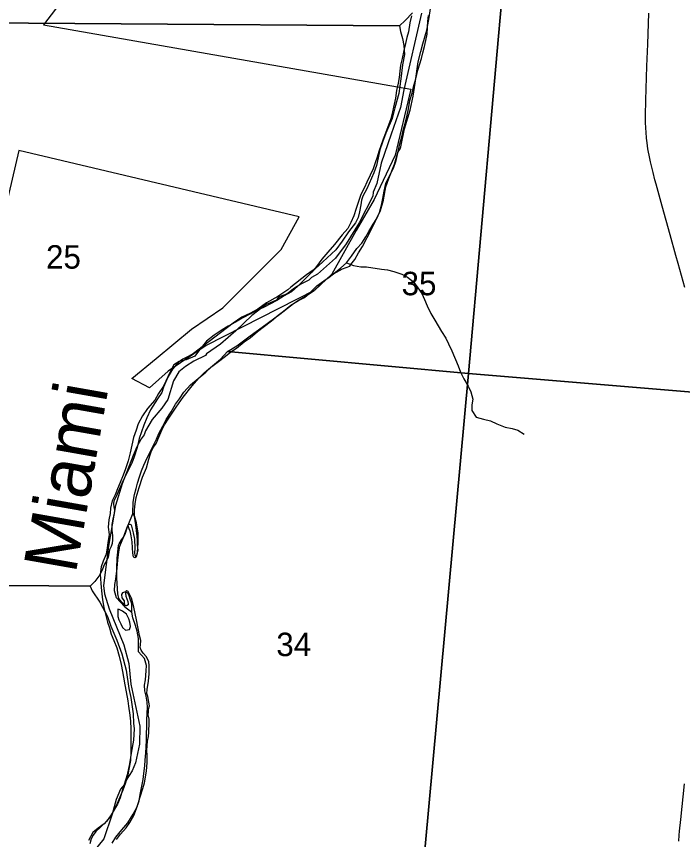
# Model space of a CAD drawing. Extents: x 0 to 680, y 0 to 440.
# Drawn here: x 530.72 to 551.69, y 198.09 to 223.99 of the extents above; entities that cross this region are included whole.
import ezdxf

# ---------------------------------------------------------------- set-up
doc = ezdxf.new("R2010")
doc.units = 0
for name, color, linetype in [('GM_X_Corporation', 7, 'Continuous'), ('GM_X_Major_River', 7, 'Continuous'), ('GM_X_Major_River_Text', 7, 'Continuous'), ('GM_X_Minor_River', 7, 'Continuous'), ('GM_X_Section', 7, 'Continuous'), ('GM_X_Section_Text', 7, 'Continuous'), ('GM_X_State_Route', 7, 'Continuous'), ('GM_X_Township', 7, 'Continuous')]:
    doc.layers.add(name, color=color, linetype=linetype)

msp = doc.modelspace()

# ---------------------------------------------------------------- linework, layer by layer
at = {"layer": 'GM_X_Corporation'}
msp.add_lwpolyline([(532.431, 224.858), (531.575, 223.718), (543.136, 221.703), (542.639, 219.621), (541.978, 218.223), (541.413, 217.257), (540.648, 215.876), (540.116, 215.38), (536.696, 213.638), (535.492, 212.826), (534.909, 212.301), (534.347, 212.596), (535.119, 213.222), (536.228, 214.153), (537.216, 214.819), (539.048, 216.651), (539.619, 217.682), (530.799, 219.768), (530.052, 216.615)], dxfattribs=at)
at = {"layer": 'GM_X_Major_River'}
for p, q in [((534.387, 208.365), (534.224, 207.972)), ((534.116, 205.421), (534.355, 205.251))]:
    msp.add_line(p, q, dxfattribs=at)
for points in [[(534.387, 208.365), (534.391, 208.706), (534.434, 208.947), (534.483, 209.134), (534.532, 209.308), (534.588, 209.508), (534.657, 209.688), (534.733, 209.874), (534.836, 210.101), (534.939, 210.301), (535.021, 210.474), (535.124, 210.687), (535.2, 210.867), (535.323, 211.1), (535.432, 211.306), (535.589, 211.552), (535.726, 211.785), (535.848, 211.957), (535.991, 212.163), (536.201, 212.395), (536.444, 212.6), (536.68, 212.798), (536.87, 212.97), (537.079, 213.128), (537.301, 213.3), (537.47, 213.431), (537.645, 213.55), (537.888, 213.748), (538.077, 213.873), (538.307, 214.078), (538.482, 214.216), (538.752, 214.407), (538.955, 214.586), (539.123, 214.718), (539.36, 214.909), (539.602, 215.047), (539.784, 215.145), (539.959, 215.29), (540.176, 215.509), (540.392, 215.667), (540.56, 215.785), (540.762, 215.944), (540.931, 216.082), (541.107, 216.241), (541.263, 216.446), (541.433, 216.685), (541.589, 216.858), (541.712, 217.05), (541.814, 217.223), (541.951, 217.456), (542.06, 217.635), (542.142, 217.815), (542.212, 218.055), (542.254, 218.256), (542.297, 218.489), (542.347, 218.73), (542.47, 218.996), (542.587, 219.209), (542.67, 219.456), (542.733, 219.743), (542.79, 219.983), (542.853, 220.197), (542.902, 220.437), (542.958, 220.624), (543.015, 220.884), (543.057, 221.078), (543.107, 221.338), (543.177, 221.578), (543.226, 221.819), (543.289, 222.025), (543.352, 222.292), (543.464, 222.666), (543.513, 222.839), (543.562, 223.039), (543.604, 223.233), (543.647, 223.433), (543.656, 223.654), (543.672, 223.828), (543.694, 224.015)], [(543.152, 224.008), (543.103, 223.781), (543.06, 223.507), (543.004, 223.327)], [(543.004, 223.327), (542.962, 223.14), (542.912, 222.913), (542.862, 222.659), (542.813, 222.453), (542.784, 222.265), (542.761, 222.065), (542.739, 221.891), (542.683, 221.658), (542.647, 221.417), (542.611, 221.23), (542.561, 220.99), (542.499, 220.77), (542.409, 220.51), (542.339, 220.316), (542.264, 220.123), (542.188, 219.917), (542.125, 219.737), (542.07, 219.563), (542.014, 219.383), (541.952, 219.19), (541.856, 218.99), (541.753, 218.777), (541.67, 218.604), (541.561, 218.384), (541.471, 218.131), (541.415, 217.944), (541.339, 217.718), (541.249, 217.504), (541.153, 217.318), (540.971, 217.113), (540.733, 216.808), (540.516, 216.576), (540.333, 216.35), (540.163, 216.118), (540.021, 215.946), (539.811, 215.734), (539.567, 215.496), (539.378, 215.324), (539.149, 215.193), (538.92, 215.055), (538.712, 214.943), (538.517, 214.845), (538.282, 214.741), (538.086, 214.636), (537.824, 214.492), (537.615, 214.374), (537.38, 214.243), (537.191, 214.131), (536.942, 213.96), (536.706, 213.775), (536.482, 213.497), (536.332, 213.298), (536.064, 213.18), (535.842, 213.136), (535.674, 213.031), (535.578, 212.845), (535.482, 212.651), (535.345, 212.358), (535.188, 212.126), (535.072, 211.92), (534.842, 211.655), (534.685, 211.422), (534.548, 211.176), (534.486, 210.969), (534.409, 210.736), (534.353, 210.502), (534.297, 210.255), (534.233, 210.008), (534.157, 209.754), (534.081, 209.561), (533.984, 209.321), (533.902, 209.128), (533.826, 208.934), (533.737, 208.748), (533.68, 208.514), (533.672, 208.347), (533.629, 208.153), (533.606, 207.919), (533.643, 207.691), (533.594, 207.443), (533.578, 207.269), (533.549, 207.076), (533.453, 206.849), (533.384, 206.676), (533.354, 206.442), (533.377, 206.147), (533.394, 205.919), (533.431, 205.637), (533.468, 205.389), (533.519, 205.18), (533.583, 204.932), (533.647, 204.75), (533.698, 204.555), (533.783, 204.36), (533.88, 204.124), (533.957, 203.862), (534.014, 203.6), (534.058, 203.379), (534.089, 203.204), (534.133, 202.956)], [(534.224, 207.972), (534.261, 207.877), (534.287, 207.803), (534.318, 207.649), (534.349, 207.454), (534.367, 207.273), (534.371, 207.106), (534.39, 206.992), (534.45, 206.971), (534.497, 206.997), (534.532, 207.117), (534.553, 207.197), (534.535, 207.358), (534.53, 207.492), (534.518, 207.64), (534.494, 207.814), (534.476, 207.989), (534.458, 208.13), (534.433, 208.264), (534.387, 208.365)], [(534.116, 205.421), (533.866, 205.692), (533.809, 205.914), (533.818, 206.115), (533.847, 206.282), (533.891, 206.629), (533.907, 206.877), (533.944, 207.144), (533.973, 207.318), (534.076, 207.572), (534.16, 207.805), (534.224, 207.972)], [(534.355, 205.251), (534.352, 205.512), (534.3, 205.653), (534.268, 205.761), (534.222, 205.842), (534.149, 205.883), (534.062, 205.85), (534.028, 205.804), (534.04, 205.697), (534.112, 205.602), (534.116, 205.421)], [(533.955, 205.329), (533.909, 205.336), (533.907, 205.203), (533.906, 205.115), (533.938, 205.008), (534.01, 204.88)], [(533.866, 198.09), (533.995, 198.263), (534.178, 198.462), (534.287, 198.634), (534.41, 198.854), (534.5, 199.067), (534.583, 199.307), (534.619, 199.508), (534.655, 199.722), (534.705, 199.982), (534.734, 200.176), (534.764, 200.417), (534.772, 200.591), (534.789, 200.818), (534.798, 201.006), (534.813, 201.206), (534.821, 201.849), (534.831, 202.064), (534.84, 202.244), (534.835, 202.412), (534.804, 202.606), (534.766, 202.774), (534.755, 202.949), (534.777, 203.116), (534.807, 203.397), (534.809, 203.571), (534.752, 203.786), (534.56, 204.002), (534.566, 204.418), (534.522, 204.653), (534.464, 204.828), (534.386, 205.063), (534.355, 205.251)], [(534.01, 204.88), (534.062, 204.759), (534.154, 204.684), (534.275, 204.696), (534.31, 204.796), (534.285, 204.93), (534.259, 205.038), (534.181, 205.186), (534.062, 205.274), (533.955, 205.329)], [(534.133, 202.956), (534.171, 202.741), (534.221, 202.459), (534.252, 202.292), (534.289, 202.01), (534.306, 201.815), (534.317, 201.574), (534.32, 201.326), (534.324, 201.098), (534.321, 200.844), (534.305, 200.583), (534.261, 200.302), (534.225, 200.129), (534.149, 199.882), (534.066, 199.648), (533.976, 199.422), (533.887, 199.222), (533.804, 199.049), (533.675, 198.809), (533.485, 198.584), (533.296, 198.452), (533.127, 198.314), (532.984, 198.061)]]:
    msp.add_lwpolyline(points, dxfattribs=at)
at = {"layer": 'GM_X_Minor_River'}
msp.add_lwpolyline([(541.107, 216.241), (541.333, 216.151), (541.56, 216.115), (541.734, 216.113), (542.214, 216.04), (542.394, 216.011), (542.601, 215.962), (542.847, 215.879), (543.026, 215.783), (543.218, 215.64), (543.356, 215.451), (543.475, 215.269), (543.559, 215.087), (543.644, 214.878), (543.761, 214.643), (543.885, 214.427), (543.997, 214.258), (544.102, 214.076), (544.239, 213.867), (544.324, 213.685), (544.428, 213.463), (544.623, 212.992), (544.701, 212.797), (544.805, 212.588), (544.943, 212.352), (545.021, 212.177), (545.085, 211.948), (545.049, 211.768), (545.054, 211.594), (545.191, 211.384), (545.418, 211.321), (545.644, 211.265), (545.837, 211.169), (546.103, 211.065), (546.323, 211.029), (546.503, 210.974), (546.702, 210.844)], dxfattribs=at)
at = {"layer": 'GM_X_Section'}
for points in [[(543.187, 224.1), (542.956, 223.864), (542.772, 223.688), (525.24, 223.822), (525.161, 237.4)], [(546.506, 230.219), (544.944, 212.754), (537.368, 213.443), (537.658, 213.625), (538.078, 213.937), (538.457, 214.217), (539.012, 214.621), (539.438, 214.953), (539.614, 215.076), (539.816, 215.186), (540.087, 215.368), (540.46, 215.708), (540.704, 215.89), (540.987, 216.052), (541.209, 216.135), (541.25, 216.181), (541.373, 216.345), (541.491, 216.55), (541.614, 216.748), (541.892, 217.297), (542.183, 217.878), (542.276, 218.204), (542.292, 218.33), (542.351, 218.63), (542.442, 218.888), (542.617, 219.339), (542.724, 219.704), (542.759, 219.763), (542.8, 219.823), (542.821, 219.882), (542.932, 220.447), (543.11, 221.038), (543.205, 221.477), (543.266, 221.89), (543.365, 222.555), (543.445, 222.887), (543.516, 223.126), (543.638, 223.558), (543.697, 223.891), (543.765, 224.303)], [(525.24, 223.822), (542.772, 223.688), (542.809, 223.513), (542.872, 223.292), (542.914, 223.071), (542.929, 222.79), (542.87, 222.464), (542.821, 222.025), (542.753, 221.566), (542.63, 221.107), (542.551, 220.775), (542.349, 220.318), (542.237, 220.033), (542.159, 219.788), (542.107, 219.535), (542.056, 219.296), (541.965, 219.064), (541.749, 218.567), (541.624, 218.329), (541.582, 218.21), (541.559, 218.057), (541.515, 217.838), (541.471, 217.658), (541.395, 217.499), (541.169, 217.21), (540.977, 216.92), (540.772, 216.65), (540.364, 216.271), (540.119, 216.042), (539.95, 215.931), (539.849, 215.86), (539.361, 215.468), (539.266, 215.383), (538.942, 215.176), (538.591, 214.976), (538.32, 214.78), (538.071, 214.645), (537.815, 214.523), (537.544, 214.334), (536.569, 213.592), (536.292, 213.383), (536.13, 213.293), (535.961, 213.209), (535.813, 213.099), (535.635, 212.895), (535.49, 212.644), (535.351, 212.32), (535.294, 212.16), (535.164, 211.956), (534.944, 211.613), (534.819, 211.355), (534.728, 211.13), (534.586, 210.712), (534.521, 210.426), (534.429, 210.134), (534.352, 209.929), (534.081, 209.393), (533.851, 208.864), (533.789, 208.751), (533.774, 208.658), (533.785, 208.564), (533.81, 208.45), (533.795, 208.364), (533.758, 208.171), (533.721, 208.005), (533.718, 207.825), (533.742, 207.657), (533.746, 207.517), (533.73, 207.411), (533.702, 207.311), (533.653, 207.205), (533.602, 206.979), (533.567, 206.887), (533.477, 206.735), (533.428, 206.595), (533.345, 206.417), (533.187, 206.206), (533.038, 206.062), (525.203, 206.122)], [(533.734, 197.979), (533.844, 198.164), (534.035, 198.394), (534.227, 198.624), (534.398, 198.895), (534.516, 199.12), (534.609, 199.432), (534.694, 199.697), (534.751, 199.876), (534.811, 200.242), (534.836, 200.522), (534.833, 200.742), (534.823, 200.896), (534.833, 201.056), (534.842, 201.183), (534.878, 201.335), (534.887, 201.475), (534.9, 201.776), (534.895, 201.882), (534.871, 202.016), (534.872, 202.103), (534.881, 202.196), (534.909, 202.303), (534.885, 202.417), (534.855, 202.591), (534.823, 202.691), (534.839, 202.818), (534.877, 203.071), (534.895, 203.311), (534.9, 203.564), (534.882, 203.685), (534.812, 203.846), (534.707, 203.955), (534.642, 204.05), (534.617, 204.13), (534.625, 204.217), (534.634, 204.357), (534.597, 204.511), (534.5, 205.007), (534.42, 205.402), (534.339, 205.684), (534.236, 205.893), (534.196, 205.92), (534.163, 205.901), (534.148, 205.841), (534.166, 205.747), (534.223, 205.586), (534.235, 205.506), (534.235, 205.472), (534.181, 205.447), (534.128, 205.461), (534.023, 205.57), (533.945, 205.678), (533.914, 205.819), (533.877, 206.313), (533.883, 206.634), (533.895, 206.947), (533.921, 207.24), (533.929, 207.354), (533.95, 207.4), (534.026, 207.525), (534.095, 207.618), (534.15, 207.73), (534.193, 207.869), (534.221, 207.956), (534.249, 208.008), (534.289, 208.014), (534.335, 207.993), (534.354, 207.906), (534.397, 207.745), (534.433, 207.538), (534.442, 207.257), (534.439, 207.104), (534.451, 207.037), (534.47, 207.003), (534.497, 206.996), (534.511, 207.029), (534.526, 207.129), (534.551, 207.415), (534.551, 207.736), (534.503, 208.057), (534.441, 208.278), (534.438, 208.465), (534.461, 208.659), (534.492, 208.858), (534.578, 209.17), (534.69, 209.495), (534.809, 209.787), (534.888, 210.059), (534.924, 210.198), (534.966, 210.318), (535.035, 210.437), (535.117, 210.549), (535.201, 210.754), (535.299, 210.972), (535.382, 211.144), (535.492, 211.322), (535.746, 211.691), (535.966, 212.008), (536.253, 212.369), (536.464, 212.612), (536.627, 212.776), (536.763, 212.887), (537.143, 213.207), (537.368, 213.443), (544.944, 212.754), (543.332, 195.123)], [(525.203, 206.122), (533.038, 206.062), (533.108, 205.914), (533.342, 205.562), (533.587, 205.111), (533.695, 204.808), (533.88, 204.364), (534.032, 203.934), (534.17, 203.424), (534.259, 202.849), (534.32, 202.561), (534.397, 202.045), (534.405, 201.751), (534.422, 201.571), (534.402, 201.218), (534.334, 200.812), (534.275, 200.472), (534.201, 200.133), (534.059, 199.662), (533.988, 199.403), (533.897, 199.205), (533.704, 198.874), (533.553, 198.664), (533.356, 198.467), (533.22, 198.35), (533.138, 198.231), (533.069, 198.112), (533.026, 197.953)]]:
    msp.add_lwpolyline(points, dxfattribs=at)
for points in [[(546.506, 230.219), (564.105, 228.859), (562.559, 211.286), (544.944, 212.754)], [(544.944, 212.754), (562.559, 211.286), (561.031, 193.579), (543.332, 195.123)]]:
    msp.add_lwpolyline(points, close=True, dxfattribs=at)
at = {"layer": 'GM_X_State_Route'}
for points in [[(551.755, 215.464), (551.547, 216.214), (551.476, 216.466), (551.293, 217.12), (551.04, 218.016), (550.853, 218.714), (550.817, 218.851), (550.759, 219.074), (550.676, 219.414), (550.653, 219.52), (550.597, 219.821), (550.569, 220.015), (550.554, 220.156), (550.551, 220.189), (550.539, 220.319), (550.527, 220.507), (550.52, 220.633), (550.518, 220.705), (550.52, 220.874), (550.525, 221.355), (550.563, 222.418), (550.588, 223.116), (550.624, 224.092)], [(551.565, 198.044), (551.582, 198.235), (551.593, 198.358), (551.627, 198.724), (551.742, 199.845)]]:
    msp.add_lwpolyline(points, dxfattribs=at)
at = {"layer": 'GM_X_Township'}
msp.add_lwpolyline([(543.47, 224.094), (542.908, 221.677), (542.807, 221.122), (542.514, 220.282), (542.2, 219.375), (542.064, 218.727), (541.953, 218.454), (541.938, 218.333), (541.511, 217.495), (541.1, 216.837), (540.766, 216.386), (540.196, 215.884), (540.007, 215.779), (539.926, 215.687), (539.676, 215.569), (539.44, 215.418), (539.284, 215.293), (539.223, 215.247), (539.021, 215.176), (538.934, 215.117), (538.906, 215.057), (538.583, 214.927), (538.129, 214.578), (537.627, 214.096), (537.139, 213.673), (536.7, 213.378), (536.666, 213.325), (536.308, 213.142), (536.038, 212.971), (535.835, 212.806), (535.664, 212.527), (535.481, 211.94), (535.297, 211.667), (534.997, 211.309), (534.785, 210.95), (534.736, 210.824), (534.641, 210.697), (534.51, 210.445), (534.399, 210.178), (534.051, 209.284), (533.841, 208.603), (533.622, 207.326), (533.464, 206.088), (533.487, 205.826), (533.641, 205.348), (534.1, 204.222), (534.256, 203.63), (534.323, 202.979), (534.599, 201.655), (534.598, 201.092), (534.462, 200.51), (534.365, 200.257), (534.173, 199.958), (534.125, 199.825), (533.995, 199.679), (533.857, 199.352), (533.737, 198.892), (533.471, 198.118), (532.94, 197.455)], dxfattribs=at)
msp.add_lwpolyline([(543.47, 224.094), (542.908, 221.677), (542.807, 221.122), (542.514, 220.282), (542.2, 219.375), (542.064, 218.727), (541.953, 218.454), (541.938, 218.333), (541.511, 217.495), (541.1, 216.837), (540.766, 216.386), (540.196, 215.884), (540.007, 215.779), (539.926, 215.687), (539.676, 215.569), (539.44, 215.418), (539.284, 215.293), (539.223, 215.247), (539.021, 215.176), (538.934, 215.117), (538.906, 215.057), (538.583, 214.927), (538.129, 214.578), (537.627, 214.096), (537.139, 213.673), (536.7, 213.378), (536.666, 213.325), (536.308, 213.142), (536.038, 212.971), (535.835, 212.806), (535.664, 212.527), (535.481, 211.94), (535.297, 211.667), (534.997, 211.309), (534.785, 210.95), (534.736, 210.824), (534.641, 210.697), (534.51, 210.445), (534.399, 210.178), (534.051, 209.284), (533.841, 208.603), (533.622, 207.326), (533.464, 206.088), (533.487, 205.826), (533.641, 205.348), (534.1, 204.222), (534.256, 203.63), (534.323, 202.979), (534.599, 201.655), (534.598, 201.092), (534.462, 200.51), (534.365, 200.257), (534.173, 199.958), (534.125, 199.825), (533.995, 199.679), (533.857, 199.352), (533.737, 198.892), (533.471, 198.118), (532.94, 197.455)], dxfattribs=at)

# ---------------------------------------------------------------- texts
at = {"layer": 'GM_X_Major_River_Text'}
msp.add_text('Miami', height=1.6708, rotation=79.9884, dxfattribs=at).set_placement((532.582, 206.424))
at = {"layer": 'GM_X_Section_Text'}
for s, p in [('25', (531.651, 216.053)), ('35', (542.842, 215.216)), ('34', (538.899, 203.863))]:
    msp.add_text(s, height=0.7377, rotation=0, dxfattribs=at).set_placement(p)

doc.saveas('drawing.dxf')
